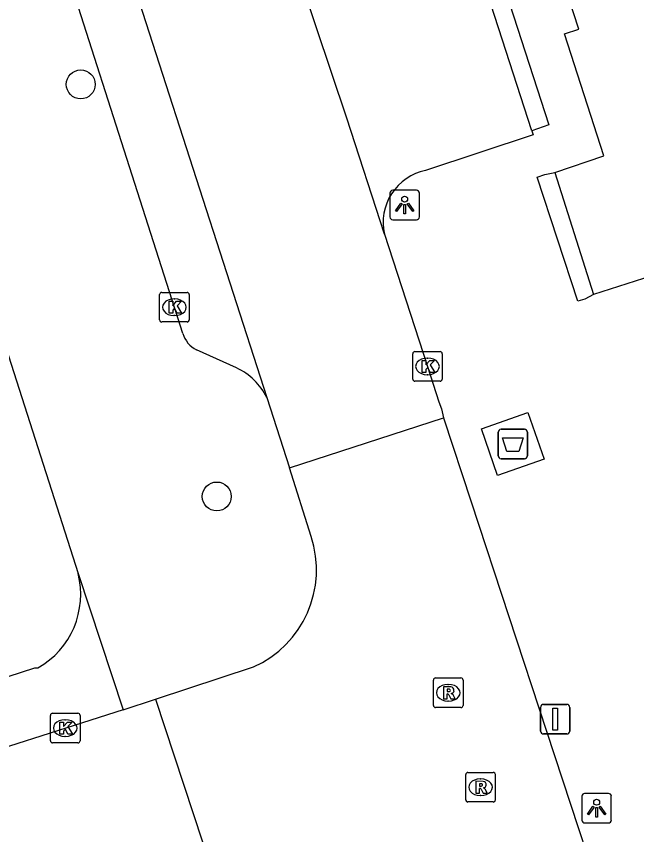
# Model space of a CAD drawing. Extents: x 159265 to 160143, y 383413 to 384319.
# Drawn here: x 159539.86 to 159560.83, y 383958.79 to 383986.45 of the extents above; entities that cross this region are included whole.
import ezdxf

# ---------------------------------------------------------------- set-up
doc = ezdxf.new("R2010")
doc.units = 0
for name, color, linetype in [('IMGEO_Afsluitpaal', 7, 'Continuous'), ('IMGEO_Afval_apart_plaats', 7, 'Continuous'), ('IMGEO_Boom', 7, 'Continuous'), ('IMGEO_Kolk', 7, 'Continuous'), ('IMGEO_Lichtpunt', 7, 'Continuous'), ('IMGEO_Pand', 7, 'Continuous'), ('IMGEO_Parkeervlak_open', 7, 'Continuous'), ('IMGEO_Rijbaan_lokaal_open', 7, 'Continuous'), ('IMGEO_Rioolput', 7, 'Continuous'), ('IMGEO_Voetpad_gesloten', 7, 'Continuous'), ('IMGEO_Voetpad_open', 7, 'Continuous')]:
    doc.layers.add(name, color=color, linetype=linetype)

msp = doc.modelspace()

# ---------------------------------------------------------------- linework, layer by layer
at = {"layer": 'IMGEO_Afsluitpaal'}
for p, q in [((159557.583, 383962.289), (159557.583, 383963.089)), ((159557.583, 383963.089), (159557.583, 383962.289)), ((159557.683, 383963.189), (159558.473, 383963.189)), ((159558.473, 383963.189), (159557.683, 383963.189)), ((159558.573, 383963.089), (159558.573, 383962.289)), ((159558.573, 383962.289), (159558.573, 383963.089)), ((159558.473, 383962.189), (159557.683, 383962.189)), ((159557.683, 383962.189), (159558.473, 383962.189))]:
    msp.add_line(p, q, dxfattribs=at)
msp.add_lwpolyline([(159558.003, 383963.064), (159558.153, 383963.064), (159558.153, 383962.314), (159558.003, 383962.314), (159558.003, 383963.064)], dxfattribs=at)
for centre, start, end in [((159557.683, 383963.089), 90, 180), ((159557.683, 383963.089), 90, 180), ((159558.473, 383963.089), 0, 90), ((159558.473, 383963.089), 360, 90), ((159557.683, 383962.289), 180, 270), ((159557.683, 383962.289), 180, 270), ((159558.473, 383962.289), 270, 0), ((159558.473, 383962.289), 270, 0)]:
    msp.add_arc(centre, 0.1, start, end, dxfattribs=at)
at = {"layer": 'IMGEO_Afval_apart_plaats'}
for p, q in [((159556.251, 383972.492), (159557.041, 383972.492)), ((159557.041, 383972.492), (159556.251, 383972.492)), ((159556.151, 383971.592), (159556.151, 383972.392)), ((159556.151, 383972.392), (159556.151, 383971.592)), ((159557.141, 383972.392), (159557.141, 383971.592)), ((159557.141, 383971.592), (159557.141, 383972.392)), ((159557.041, 383971.492), (159556.251, 383971.492)), ((159556.251, 383971.492), (159557.041, 383971.492))]:
    msp.add_line(p, q, dxfattribs=at)
msp.add_lwpolyline([(159556.294, 383972.206), (159556.998, 383972.206), (159556.849, 383971.736), (159556.443, 383971.736), (159556.294, 383972.206)], dxfattribs=at)
for centre, start, end in [((159556.251, 383972.392), 90, 180), ((159556.251, 383972.392), 90, 180), ((159557.041, 383972.392), 0, 90), ((159557.041, 383972.392), 360, 90), ((159556.251, 383971.592), 180, 270), ((159556.251, 383971.592), 180, 270), ((159557.041, 383971.592), 270, 0), ((159557.041, 383971.592), 270, 0)]:
    msp.add_arc(centre, 0.1, start, end, dxfattribs=at)
at = {"layer": 'IMGEO_Boom'}
for centre in [(159542.033, 383984.151), (159546.634, 383970.218)]:
    msp.add_circle(centre, 0.489, dxfattribs=at)
at = {"layer": 'IMGEO_Kolk'}
for p, q in [((159544.701, 383976.191), (159544.701, 383977.043)), ((159544.776, 383977.117), (159545.628, 383977.117)), ((159545.702, 383977.043), (159545.702, 383976.191)), ((159545.189, 383976.897), (159545.214, 383976.897)), ((159545.628, 383976.117), (159544.776, 383976.117)), ((159545.212, 383976.337), (159545.187, 383976.337)), ((159553.26, 383974.189), (159553.26, 383975.041)), ((159553.335, 383975.115), (159554.187, 383975.115)), ((159554.261, 383975.041), (159554.261, 383974.189)), ((159553.748, 383974.895), (159553.773, 383974.895)), ((159553.771, 383974.335), (159553.746, 383974.335)), ((159554.187, 383974.115), (159553.335, 383974.115)), ((159541.009, 383961.961), (159541.009, 383962.813)), ((159541.084, 383962.887), (159541.936, 383962.887)), ((159542.01, 383962.813), (159542.01, 383961.961)), ((159541.497, 383962.667), (159541.522, 383962.667)), ((159541.52, 383962.107), (159541.495, 383962.107)), ((159541.936, 383961.887), (159541.084, 383961.887))]:
    msp.add_line(p, q, dxfattribs=at)
for points in [[(159544.701, 383976.191), (159544.701, 383977.043)], [(159544.776, 383977.117), (159545.628, 383977.117)], [(159545.702, 383977.043), (159545.702, 383976.191)], [(159545.022, 383976.817), (159545.145, 383976.817), (159545.145, 383976.666), (159545.275, 383976.817), (159545.439, 383976.817), (159545.293, 383976.666), (159545.446, 383976.417), (159545.294, 383976.417), (159545.209, 383976.581), (159545.145, 383976.514), (159545.145, 383976.417), (159545.022, 383976.417), (159545.022, 383976.817)], [(159545.628, 383976.117), (159544.776, 383976.117)], [(159553.26, 383974.189), (159553.26, 383975.041)], [(159553.335, 383975.115), (159554.187, 383975.115)], [(159554.261, 383975.041), (159554.261, 383974.189)], [(159553.581, 383974.815), (159553.704, 383974.815), (159553.704, 383974.664), (159553.834, 383974.815), (159553.998, 383974.815), (159553.852, 383974.664), (159554.005, 383974.415), (159553.853, 383974.415), (159553.768, 383974.579), (159553.704, 383974.512), (159553.704, 383974.415), (159553.581, 383974.415), (159553.581, 383974.815)], [(159554.187, 383974.115), (159553.335, 383974.115)], [(159541.009, 383961.961), (159541.009, 383962.813)], [(159541.084, 383962.887), (159541.936, 383962.887)], [(159542.01, 383962.813), (159542.01, 383961.961)], [(159541.33, 383962.587), (159541.453, 383962.587), (159541.453, 383962.436), (159541.583, 383962.587), (159541.747, 383962.587), (159541.601, 383962.436), (159541.754, 383962.187), (159541.602, 383962.187), (159541.517, 383962.351), (159541.453, 383962.284), (159541.453, 383962.187), (159541.33, 383962.187), (159541.33, 383962.587)], [(159541.936, 383961.887), (159541.084, 383961.887)]]:
    msp.add_lwpolyline(points, dxfattribs=at)
for centre, start, end in [((159544.778, 383977.041), 91.552, 178.448), ((159544.778, 383977.041), 91.552, 178.448), ((159545.626, 383977.041), 1.552, 88.448), ((159545.626, 383977.041), 1.552, 88.448), ((159544.778, 383976.193), 181.552, 268.448), ((159544.778, 383976.193), 181.552, 268.448), ((159545.626, 383976.193), 271.552, 358.448), ((159545.626, 383976.193), 271.552, 358.448), ((159553.337, 383975.039), 91.552, 178.448), ((159553.337, 383975.039), 91.552, 178.448), ((159554.185, 383975.039), 1.552, 88.448), ((159554.185, 383975.039), 1.552, 88.448), ((159553.337, 383974.191), 181.552, 268.448), ((159553.337, 383974.191), 181.552, 268.448), ((159554.185, 383974.191), 271.552, 358.448), ((159554.185, 383974.191), 271.552, 358.448), ((159541.086, 383962.811), 91.552, 178.448), ((159541.086, 383962.811), 91.552, 178.448), ((159541.934, 383962.811), 1.552, 88.448), ((159541.934, 383962.811), 1.552, 88.448), ((159541.086, 383961.963), 181.552, 268.448), ((159541.086, 383961.963), 181.552, 268.448), ((159541.934, 383961.963), 271.552, 358.448), ((159541.934, 383961.963), 271.552, 358.448)]:
    msp.add_arc(centre, 0.0765, start, end, dxfattribs=at)
for centre, major_axis, ratio, start_param, end_param in [((159545.188, 383976.617), (-0.387, 0.002), 0.722429, 4.712389, 7.853982), ((159545.213, 383976.617), (-0.39, 0.002), 0.717154, 1.570796, 4.712389), ((159553.747, 383974.615), (-0.387, 0.002), 0.722429, 4.712389, 7.853982), ((159553.772, 383974.615), (-0.39, 0.002), 0.717154, 1.570796, 4.712389), ((159541.496, 383962.387), (-0.387, 0.002), 0.722429, 4.712389, 7.853982), ((159541.521, 383962.387), (-0.39, 0.002), 0.717154, 1.570796, 4.712389)]:
    msp.add_ellipse(centre, major_axis=major_axis, ratio=ratio, start_param=start_param, end_param=end_param, dxfattribs=at)
at = {"layer": 'IMGEO_Lichtpunt'}
for p, q in [((159553.391, 383980.569), (159552.583, 383980.569)), ((159553.391, 383980.569), (159552.583, 383980.569)), ((159552.489, 383980.474), (159552.489, 383979.667)), ((159552.489, 383980.474), (159552.489, 383979.667)), ((159553.485, 383979.667), (159553.485, 383980.474)), ((159553.485, 383979.667), (159553.485, 383980.474)), ((159552.583, 383979.573), (159553.391, 383979.573)), ((159552.583, 383979.573), (159553.391, 383979.573)), ((159558.981, 383960.082), (159558.981, 383959.275)), ((159558.981, 383960.082), (159558.981, 383959.275)), ((159559.883, 383960.177), (159559.075, 383960.177)), ((159559.883, 383960.177), (159559.075, 383960.177)), ((159559.977, 383959.275), (159559.977, 383960.082)), ((159559.977, 383959.275), (159559.977, 383960.082)), ((159559.075, 383959.181), (159559.883, 383959.181)), ((159559.075, 383959.181), (159559.883, 383959.181))]:
    msp.add_line(p, q, dxfattribs=at)
for points in [[(159552.863, 383980.138), (159552.902, 383980.11), (159552.714, 383979.848), (159552.676, 383979.875), (159552.863, 383980.138)], [(159552.965, 383980.09), (159553.012, 383980.09), (159553.012, 383979.768), (159552.965, 383979.768), (159552.965, 383980.09)], [(159553.075, 383980.11), (159553.113, 383980.137), (159553.3, 383979.875), (159553.261, 383979.847), (159553.075, 383980.11)], [(159559.355, 383959.746), (159559.394, 383959.718), (159559.206, 383959.456), (159559.168, 383959.483), (159559.355, 383959.746)], [(159559.457, 383959.698), (159559.504, 383959.698), (159559.504, 383959.376), (159559.457, 383959.376), (159559.457, 383959.698)], [(159559.567, 383959.718), (159559.605, 383959.745), (159559.792, 383959.483), (159559.753, 383959.455), (159559.567, 383959.718)]]:
    msp.add_lwpolyline(points, dxfattribs=at)
for centre in [(159552.988, 383980.272), (159559.48, 383959.88)]:
    msp.add_circle(centre, 0.0994, dxfattribs=at)
for centre, start, end in [((159552.583, 383980.474), 90, 180), ((159552.583, 383980.474), 90, 180), ((159553.391, 383980.474), 0, 90), ((159553.391, 383980.474), 0, 90), ((159552.583, 383979.667), 180, 270), ((159552.583, 383979.667), 180, 270), ((159553.391, 383979.667), 270, 0), ((159553.391, 383979.667), 270, 360), ((159559.075, 383960.082), 90, 180), ((159559.075, 383960.082), 90, 180), ((159559.883, 383960.082), 0, 90), ((159559.883, 383960.082), 0, 90), ((159559.075, 383959.275), 180, 270), ((159559.075, 383959.275), 180, 270), ((159559.883, 383959.275), 270, 0), ((159559.883, 383959.275), 270, 360)]:
    msp.add_arc(centre, 0.0946, start, end, dxfattribs=at)
at = {"layer": 'IMGEO_Pand'}
for points in [[(159558.065, 383981.166), (159559.729, 383981.732), (159558.398, 383985.863), (159558.876, 383986.017), (159558.026, 383988.653)], [(159558.065, 383981.166), (159559.377, 383977.05)], [(159561.254, 383977.642), (159561.068, 383977.582), (159559.377, 383977.05)]]:
    msp.add_lwpolyline(points, dxfattribs=at)
at = {"layer": 'IMGEO_Parkeervlak_open'}
msp.add_lwpolyline([(159557.293, 383982.58), (159551.653, 384000), (159541.203, 384032.274)], dxfattribs=at)
at = {"layer": 'IMGEO_Rijbaan_lokaal_open'}
for points in [[(159552.301, 383979.089), (159551.034, 383983.006), (159545.327, 384000), (159538.826, 384020.222), (159537.397, 384024.76), (159535.378, 384031.143)], [(159540.815, 383996.831), (159548.325, 383973.563)], [(159552.301, 383979.089), (159553.76, 383974.614), (159554.14, 383973.413), (159554.229, 383973.183), (159554.304, 383972.881)], [(159548.325, 383973.563), (159549.095, 383971.183)], [(159549.095, 383971.183), (159554.304, 383972.881)], [(159554.304, 383972.881), (159555.239, 383970.036), (159557.786, 383962.289), (159560.232, 383954.847), (159560.334, 383954.623)], [(159549.823, 383968.867), (159549.095, 383971.183)], [(159544.557, 383963.36), (159547.875, 383964.456)], [(159543.463, 383963.01), (159544.557, 383963.36)], [(159544.557, 383963.36), (159546.466, 383957.58)], [(159543.463, 383963.01), (159537.107, 383960.978), (159500.665, 383949.135)]]:
    msp.add_lwpolyline(points, dxfattribs=at)
msp.add_arc((159546.416, 383967.736), 3.59, 293.9794, 18.3658, dxfattribs=at)
at = {"layer": 'IMGEO_Rioolput'}
for p, q in [((159553.961, 383963.156), (159553.961, 383964.008)), ((159554.036, 383964.082), (159554.888, 383964.082)), ((159554.962, 383964.008), (159554.962, 383963.156)), ((159554.449, 383963.862), (159554.474, 383963.862)), ((159554.888, 383963.082), (159554.036, 383963.082)), ((159554.472, 383963.302), (159554.447, 383963.302)), ((159555.128, 383960.889), (159555.98, 383960.889)), ((159555.053, 383959.963), (159555.053, 383960.815)), ((159555.541, 383960.669), (159555.566, 383960.669)), ((159556.054, 383960.815), (159556.054, 383959.963)), ((159555.564, 383960.109), (159555.539, 383960.109)), ((159555.98, 383959.889), (159555.128, 383959.889))]:
    msp.add_line(p, q, dxfattribs=at)
for points in [[(159553.961, 383963.156), (159553.961, 383964.008)], [(159554.036, 383964.082), (159554.888, 383964.082)], [(159554.962, 383964.008), (159554.962, 383963.156)], [(159554.55, 383963.78), (159554.298, 383963.782), (159554.298, 383963.382)], [(159554.476, 383963.701), (159554.422, 383963.701), (159554.422, 383963.62)], [(159554.298, 383963.382), (159554.422, 383963.382), (159554.422, 383963.544), (159554.433, 383963.544)], [(159554.422, 383963.62), (159554.474, 383963.62)], [(159554.48, 383963.515), (159554.551, 383963.382), (159554.691, 383963.382), (159554.626, 383963.508)], [(159554.888, 383963.082), (159554.036, 383963.082)], [(159555.128, 383960.889), (159555.98, 383960.889)], [(159555.053, 383959.963), (159555.053, 383960.815)], [(159555.642, 383960.587), (159555.39, 383960.589), (159555.39, 383960.189)], [(159556.054, 383960.815), (159556.054, 383959.963)], [(159555.39, 383960.189), (159555.514, 383960.189), (159555.514, 383960.351), (159555.525, 383960.351)], [(159555.568, 383960.508), (159555.514, 383960.508), (159555.514, 383960.427)], [(159555.514, 383960.427), (159555.566, 383960.427)], [(159555.572, 383960.322), (159555.643, 383960.189), (159555.783, 383960.189), (159555.718, 383960.315)], [(159555.98, 383959.889), (159555.128, 383959.889)]]:
    msp.add_lwpolyline(points, dxfattribs=at)
for centre, radius, start, end in [((159554.038, 383964.006), 0.0765, 91.552, 178.448), ((159554.038, 383964.006), 0.0765, 91.552, 178.448), ((159554.886, 383964.006), 0.0765, 1.552, 88.448), ((159554.886, 383964.006), 0.0765, 1.552, 88.448), ((159554.458, 383963.809), 0.19, 274.7715, 282.9687), ((159554.482, 383963.605), 0.0964, 77.0061, 93.1865), ((159554.496, 383963.662), 0.0378, 276.6634, 79.6772), ((159554.549, 383963.67), 0.109, 350.3612, 89.416), ((159554.547, 383963.67), 0.112, 277.5842, 350.9817), ((159554.432, 383963.491), 0.0533, 26.0293, 88.6989), ((159554.531, 383963.455), 0.108, 29.5134, 73.7905), ((159554.038, 383963.158), 0.0765, 181.552, 268.448), ((159554.038, 383963.158), 0.0765, 181.552, 268.448), ((159554.886, 383963.158), 0.0765, 271.552, 358.448), ((159554.886, 383963.158), 0.0765, 271.552, 358.448), ((159555.13, 383960.813), 0.0765, 91.552, 178.448), ((159555.13, 383960.813), 0.0765, 91.552, 178.448), ((159555.978, 383960.813), 0.0765, 1.552, 88.448), ((159555.978, 383960.813), 0.0765, 1.552, 88.448), ((159555.641, 383960.477), 0.109, 350.3612, 89.416), ((159555.524, 383960.298), 0.0533, 26.0293, 88.6989), ((159555.55, 383960.616), 0.19, 274.7715, 282.9687), ((159555.574, 383960.412), 0.0964, 77.0061, 93.1865), ((159555.588, 383960.469), 0.0378, 276.6634, 79.6772), ((159555.639, 383960.477), 0.112, 277.5842, 350.9817), ((159555.623, 383960.262), 0.108, 29.5134, 73.7905), ((159555.13, 383959.965), 0.0765, 181.552, 268.448), ((159555.13, 383959.965), 0.0765, 181.552, 268.448), ((159555.978, 383959.965), 0.0765, 271.552, 358.448), ((159555.978, 383959.965), 0.0765, 271.552, 358.448)]:
    msp.add_arc(centre, radius, start, end, dxfattribs=at)
for centre, major_axis, ratio, start_param, end_param in [((159554.448, 383963.582), (-0.387, 0.002), 0.722429, 4.712389, 7.853982), ((159554.473, 383963.582), (-0.39, 0.002), 0.717154, 1.570796, 4.712389), ((159555.54, 383960.389), (-0.387, 0.002), 0.722429, 4.712389, 7.853982), ((159555.565, 383960.389), (-0.39, 0.002), 0.717154, 1.570796, 4.712389)]:
    msp.add_ellipse(centre, major_axis=major_axis, ratio=ratio, start_param=start_param, end_param=end_param, dxfattribs=at)
at = {"layer": 'IMGEO_Voetpad_gesloten'}
msp.add_lwpolyline([(159556.133, 383970.928), (159555.584, 383972.51), (159557.158, 383973.056), (159557.707, 383971.474), (159556.133, 383970.928)], dxfattribs=at)
at = {"layer": 'IMGEO_Voetpad_open'}
for points in [[(159541.758, 384032.43), (159552.28, 384000), (159557.868, 383982.777), (159557.293, 383982.58)], [(159533.503, 383993.965), (159541.944, 383967.615)], [(159545.485, 383975.727), (159539.975, 383992.955)], [(159557.293, 383982.58), (159557.331, 383982.442), (159553.691, 383981.24)], [(159559.377, 383977.05), (159559.082, 383976.894), (159558.839, 383976.817), (159557.472, 383981.012), (159557.724, 383981.098), (159558.065, 383981.166)], [(159547.303, 383974.562), (159545.949, 383975.171)], [(159541.944, 383967.615), (159543.463, 383963.01)], [(159431.731, 383929.128), (159500, 383951.285), (159540.479, 383964.423), (159540.585, 383964.422)]]:
    msp.add_lwpolyline(points, dxfattribs=at)
for centre, radius, start, end in [((159554.063, 383979.475), 1.804, 101.9007, 192.3573), ((159546.377, 383976), 0.933, 197.0159, 242.6763), ((159546.411, 383972.627), 2.131, 26.0562, 65.2479), ((159539.182, 383966.905), 2.852, 299.4721, 14.4169)]:
    msp.add_arc(centre, radius, start, end, dxfattribs=at)

doc.saveas('drawing.dxf')
